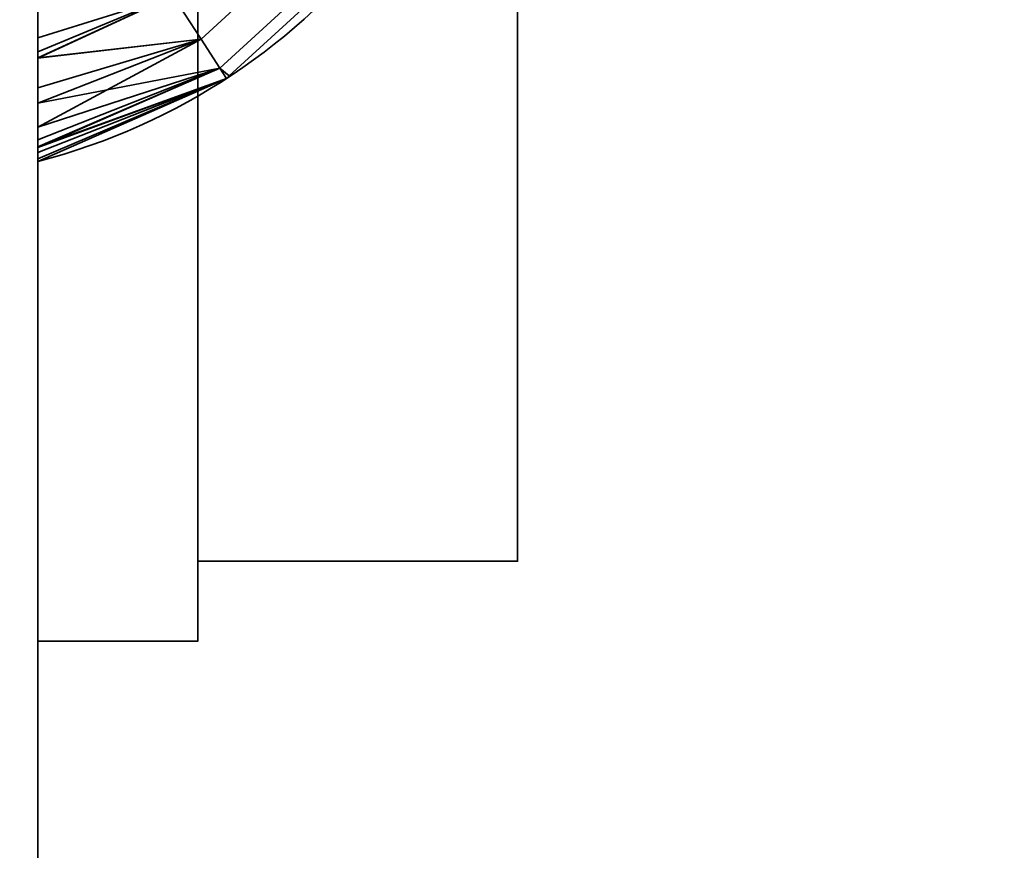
# Model space of a CAD drawing. Header units: millimetres. Extents: x -603 to 3703, y -115 to 193.
# Tile 395 of 656: x 1996.39 to 2002.54, y -27.81 to -22.61. Entities that reach past the tile are written whole.
import ezdxf

# ---------------------------------------------------------------- set-up
doc = ezdxf.new("R2010")
doc.units = ezdxf.units.MM
doc.layers.add('152', color=7, linetype='Continuous', true_color=0xffffff)

# ---------------------------------------------------------------- blocks, each defined once
blk = doc.blocks.new('UG_SURFACE_101')
at = {"layer": '152', "color": 252, "linetype": 'Continuous', "lineweight": 35}
for points in [[(970, -18, 2075.2499), (970, -29.92, 2075.2499), (2030, -29.92, 2075.2499), (2030, -18, 2075.2499)], [(971.5, -18, 2073.75), (2028.5001, -18, 2073.75), (2028.5001, -29.92, 2073.75), (971.5, -29.92, 2073.75)]]:
    blk.add_3dface(points, dxfattribs=at)
blk = doc.blocks.new('UG_SURFACE_104')
at = {"layer": '152', "color": 252, "linetype": 'Continuous', "lineweight": 35}
for points in [[(1996.2716, -7.5, 344.3981), (1996.2716, -31.5, 344.3981), (1996.5, -31.5, 343.25), (1996.5, -7.5, 343.25)], [(1996.5, -7.5, 310.25), (1996.5, -31.5, 310.25), (1996.2716, -31.5, 309.1019), (1996.2716, -7.5, 309.1019)], [(1996.5, -22.4554, 339.75), (1996.5, -16.5446, 339.75), (1996.5, -7.5, 343.25), (1996.5, -31.5, 343.25)], [(1996.5, -31.5, 310.25), (1996.5, -7.5, 310.25), (1996.5, -16.5446, 313.75), (1996.5, -22.4554, 313.75)], [(1996.5, -22.4554, 317.75), (1996.5, -16.5446, 317.75), (1996.5, -12.5, 319.75), (1996.5, -26.5, 319.75)], [(1996.5, -26.5, 333.75), (1996.5, -12.5, 333.75), (1996.5, -16.5446, 335.75), (1996.5, -22.4554, 335.75)], [(1997.4999, -12.5, 333.75), (1996.5, -12.5, 333.75), (1996.5, -26.5, 333.75), (1997.4999, -26.5, 333.75)], [(1997.4999, -26.5, 319.75), (1996.5, -26.5, 319.75), (1996.5, -12.5, 319.75), (1997.4999, -12.5, 319.75)], [(1997.4999, -12.5, 333.75), (1997.4999, -26.5, 333.75), (1997.4999, -26, 331.25), (1997.4999, -13, 331.25)], [(1997.4999, -26.5, 319.75), (1997.4999, -12.5, 319.75), (1997.4999, -13, 322.25), (1997.4999, -26, 322.25)], [(1997.4999, -26, 331.25), (1999.5, -26, 331.25), (1999.5, -13, 331.25), (1997.4999, -13, 331.25)], [(1997.4999, -13, 322.25), (1999.5, -13, 322.25), (1999.5, -26, 322.25), (1997.4999, -26, 322.25)], [(1999.5, -20.1237, 329.6844), (1999.5, -18.8763, 329.6844), (1999.5, -13, 331.25), (1999.5, -26, 331.25)], [(1999.5, -26, 322.25), (1999.5, -13, 322.25), (1999.5, -19.5, 323.75), (1999.5, -20.7202, 324.0094)], [(1999.5, -26, 331.25), (1999.5, -21.2634, 329.1771), (1999.5, -20.1237, 329.6844)], [(1999.5, -26, 322.25), (1999.5, -20.7202, 324.0094), (1999.5, -21.7294, 324.7426)], [(1999.5, -22.0981, 328.25), (1999.5, -21.2634, 329.1771), (1999.5, -26, 331.25)], [(1997.52, -22.7354, 317.4571), (1998.4217, -21.9087, 317.4571), (1998.1661, -21.709, 317.6739), (1997.3433, -22.4634, 317.6739)], [(1998.4217, -21.9087, 314.0429), (1997.52, -22.7354, 314.0429), (1997.3433, -22.4634, 313.8261), (1998.1661, -21.709, 313.8261)], [(1998.4217, -21.9087, 336.0429), (1997.52, -22.7354, 336.0429), (1997.3433, -22.4634, 335.8261), (1998.1661, -21.709, 335.8261)], [(1997.52, -22.7354, 339.4571), (1998.4217, -21.9087, 339.4571), (1998.1661, -21.709, 339.6739), (1997.3433, -22.4634, 339.6739)], [(1999.5, -21.7294, 324.7426), (1999.5, -22.3532, 325.8229), (1999.5, -26, 322.25)], [(1997.6381, -22.9172, 317.1327), (1998.5926, -22.0421, 317.1327), (1998.4217, -21.9087, 317.4571), (1997.52, -22.7354, 317.4571)], [(1998.5926, -22.0421, 314.3673), (1997.6381, -22.9172, 314.3673), (1997.52, -22.7354, 314.0429), (1998.4217, -21.9087, 314.0429)], [(1998.5926, -22.0421, 336.3673), (1997.6381, -22.9172, 336.3673), (1997.52, -22.7354, 336.0429), (1998.4217, -21.9087, 336.0429)], [(1997.6381, -22.9172, 339.1327), (1998.5926, -22.0421, 339.1327), (1998.4217, -21.9087, 339.4571), (1997.52, -22.7354, 339.4571)], [(1997.6969, -22.9652, 316.75), (1998.6526, -22.089, 316.75), (1998.5926, -22.0421, 317.1327), (1997.6381, -22.9172, 317.1327)], [(1997.6381, -22.9172, 314.3673), (1998.5926, -22.0421, 314.3673), (1998.6526, -22.089, 314.75), (1997.6969, -22.9652, 314.75)], [(1997.6381, -22.9172, 336.3673), (1998.5926, -22.0421, 336.3673), (1998.6526, -22.089, 336.75), (1997.6969, -22.9652, 336.75)], [(1997.6969, -22.9652, 338.75), (1998.6526, -22.089, 338.75), (1998.5926, -22.0421, 339.1327), (1997.6381, -22.9172, 339.1327)], [(1998.6526, -22.089, 338.75), (1997.6969, -22.9652, 338.75), (1997.6969, -22.9652, 336.75), (1998.6526, -22.089, 336.75)], [(1998.6526, -22.089, 316.75), (1997.6969, -22.9652, 316.75), (1997.6969, -22.9652, 314.75), (1998.6526, -22.089, 314.75)], [(1999.5, -26, 331.25), (1999.5, -22.4836, 327.0636), (1999.5, -22.0981, 328.25)], [(1999.5, -26, 331.25), (1999.5, -26, 322.25), (1999.5, -22.3532, 325.8229), (1999.5, -22.4836, 327.0636)], [(1996.5, -31.5, 343.25), (1996.5, -22.7277, 339.7161), (1996.5, -22.4554, 339.75)], [(1996.5, -26.5, 319.75), (1996.5, -22.7277, 317.7162), (1996.5, -22.4554, 317.75)], [(1996.5, -22.4554, 335.75), (1996.5, -22.8155, 335.8102), (1996.5, -26.5, 333.75)], [(1996.5, -22.4554, 313.75), (1996.5, -22.8155, 313.8102), (1996.5, -31.5, 310.25)], [(1996.5, -22.4554, 317.75), (1996.5, -22.7277, 317.7162), (1997.3433, -22.4634, 317.6739)], [(1997.3433, -22.4634, 313.8261), (1996.5, -22.8155, 313.8102), (1996.5, -22.4554, 313.75)], [(1997.3433, -22.4634, 335.8261), (1996.5, -22.8155, 335.8102), (1996.5, -22.4554, 335.75)], [(1996.5, -22.4554, 339.75), (1996.5, -22.7277, 339.7161), (1997.3433, -22.4634, 339.6739)], [(1997.52, -22.7354, 317.4571), (1997.3433, -22.4634, 317.6739), (1996.5, -22.8523, 317.6621)], [(1996.5, -22.7277, 317.7162), (1996.5, -22.8523, 317.6621), (1997.3433, -22.4634, 317.6739)], [(1997.3433, -22.4634, 313.8261), (1996.5, -22.8547, 313.832), (1996.5, -22.8155, 313.8102)], [(1996.5, -22.8547, 313.832), (1997.3433, -22.4634, 313.8261), (1997.52, -22.7354, 314.0429)], [(1997.3433, -22.4634, 335.8261), (1996.5, -22.8547, 335.832), (1996.5, -22.8155, 335.8102)], [(1996.5, -22.8547, 335.832), (1997.3433, -22.4634, 335.8261), (1997.52, -22.7354, 336.0429)], [(1997.52, -22.7354, 339.4571), (1997.3433, -22.4634, 339.6739), (1996.5, -22.8523, 339.6621)], [(1996.5, -22.7277, 339.7161), (1996.5, -22.8523, 339.6621), (1997.3433, -22.4634, 339.6739)], [(1996.5, -22.8523, 339.6621), (1996.5, -22.7277, 339.7161), (1996.5, -31.5, 343.25)], [(1996.5, -22.8523, 317.6621), (1996.5, -22.7277, 317.7162), (1996.5, -26.5, 319.75)], [(1996.5, -22.8523, 317.6621), (1996.5, -23.0406, 317.5805), (1997.52, -22.7354, 317.4571)], [(1997.6381, -22.9172, 317.1327), (1997.52, -22.7354, 317.4571), (1996.5, -23.2862, 317.3588)], [(1996.5, -23.0406, 317.5805), (1996.5, -23.2862, 317.3588), (1997.52, -22.7354, 317.4571)], [(1997.52, -22.7354, 314.0429), (1996.5, -23.135, 313.9881), (1996.5, -22.8547, 313.832)], [(1996.5, -23.135, 313.9881), (1997.52, -22.7354, 314.0429), (1997.6381, -22.9172, 314.3673)], [(1997.52, -22.7354, 336.0429), (1996.5, -23.135, 335.9881), (1996.5, -22.8547, 335.832)], [(1996.5, -23.135, 335.9881), (1997.52, -22.7354, 336.0429), (1997.6381, -22.9172, 336.3673)], [(1996.5, -22.8523, 339.6621), (1996.5, -23.0406, 339.5805), (1997.52, -22.7354, 339.4571)], [(1997.6381, -22.9172, 339.1327), (1997.52, -22.7354, 339.4571), (1996.5, -23.2862, 339.3587)], [(1996.5, -23.0406, 339.5805), (1996.5, -23.2862, 339.3587), (1997.52, -22.7354, 339.4571)], [(1996.5, -26.5, 333.75), (1996.5, -22.8155, 335.8102), (1996.5, -22.8547, 335.832)], [(1996.5, -31.5, 310.25), (1996.5, -22.8155, 313.8102), (1996.5, -22.8547, 313.832)], [(1996.5, -31.5, 343.25), (1996.5, -23.0406, 339.5805), (1996.5, -22.8523, 339.6621)], [(1996.5, -26.5, 319.75), (1996.5, -23.0406, 317.5805), (1996.5, -22.8523, 317.6621)], [(1996.5, -22.8547, 335.832), (1996.5, -23.135, 335.9881), (1996.5, -26.5, 333.75)], [(1996.5, -22.8547, 313.832), (1996.5, -23.135, 313.9881), (1996.5, -31.5, 310.25)], [(1997.6796, -22.981, 316.75), (1997.6381, -22.9172, 317.1327), (1996.5, -23.4136, 317.1287)], [(1996.5, -23.2862, 317.3588), (1996.5, -23.4136, 317.1287), (1997.6381, -22.9172, 317.1327)], [(1997.6381, -22.9172, 314.3673), (1996.5, -23.3642, 314.2546), (1996.5, -23.135, 313.9881)], [(1997.6381, -22.9172, 314.3673), (1996.5, -23.4084, 314.3719), (1996.5, -23.3642, 314.2546)], [(1996.5, -23.4084, 314.3719), (1997.6381, -22.9172, 314.3673), (1997.6796, -22.981, 314.75)], [(1997.6381, -22.9172, 336.3673), (1996.5, -23.3642, 336.2547), (1996.5, -23.135, 335.9881)], [(1997.6381, -22.9172, 336.3673), (1996.5, -23.4084, 336.3718), (1996.5, -23.3642, 336.2547)], [(1996.5, -23.4084, 336.3718), (1997.6381, -22.9172, 336.3673), (1997.6796, -22.981, 336.75)], [(1997.6796, -22.981, 338.75), (1997.6381, -22.9172, 339.1327), (1996.5, -23.4136, 339.1287)], [(1996.5, -23.2862, 339.3587), (1996.5, -23.4136, 339.1287), (1997.6381, -22.9172, 339.1327)], [(1997.6381, -22.9172, 317.1327), (1997.6796, -22.981, 316.75), (1997.6969, -22.9652, 316.75)], [(1997.6969, -22.9652, 314.75), (1997.6796, -22.981, 314.75), (1997.6381, -22.9172, 314.3673)], [(1997.6969, -22.9652, 336.75), (1997.6796, -22.981, 336.75), (1997.6381, -22.9172, 336.3673)], [(1997.6381, -22.9172, 339.1327), (1997.6796, -22.981, 338.75), (1997.6969, -22.9652, 338.75)], [(1997.6796, -22.981, 336.75), (1997.6969, -22.9652, 336.75), (1997.6969, -22.9652, 338.75), (1997.6796, -22.981, 338.75)], [(1997.6796, -22.981, 314.75), (1997.6969, -22.9652, 314.75), (1997.6969, -22.9652, 316.75), (1997.6796, -22.981, 316.75)], [(1996.5, -23.4136, 317.1287), (1996.5, -23.4448, 317.0726), (1997.6796, -22.981, 316.75)], [(1996.5, -23.4448, 317.0726), (1996.5, -23.5, 316.75), (1997.6796, -22.981, 316.75)], [(1997.6796, -22.981, 314.75), (1996.5, -23.4832, 314.5702), (1996.5, -23.4084, 314.3719)], [(1997.6796, -22.981, 314.75), (1996.5, -23.5, 314.75), (1996.5, -23.4832, 314.5702)], [(1997.6796, -22.981, 336.75), (1996.5, -23.4832, 336.5702), (1996.5, -23.4084, 336.3718)], [(1997.6796, -22.981, 336.75), (1996.5, -23.5, 336.75), (1996.5, -23.4832, 336.5702)], [(1996.5, -23.4136, 339.1287), (1996.5, -23.4448, 339.0726), (1997.6796, -22.981, 338.75)], [(1996.5, -23.4448, 339.0726), (1996.5, -23.5, 338.75), (1997.6796, -22.981, 338.75)], [(1997.6796, -22.981, 338.75), (1996.5, -23.5, 338.75), (1996.5, -23.5, 336.75), (1997.6796, -22.981, 336.75)], [(1997.6796, -22.981, 316.75), (1996.5, -23.5, 316.75), (1996.5, -23.5, 314.75), (1997.6796, -22.981, 314.75)], [(1996.5, -31.5, 343.25), (1996.5, -23.2862, 339.3587), (1996.5, -23.0406, 339.5805)], [(1996.5, -26.5, 319.75), (1996.5, -23.2862, 317.3588), (1996.5, -23.0406, 317.5805)], [(1996.5, -26.5, 333.75), (1996.5, -23.135, 335.9881), (1996.5, -23.3642, 336.2547)], [(1996.5, -31.5, 310.25), (1996.5, -23.135, 313.9881), (1996.5, -23.3642, 314.2546)], [(1996.5, -23.4136, 339.1287), (1996.5, -23.2862, 339.3587), (1996.5, -31.5, 343.25)], [(1996.5, -23.4136, 317.1287), (1996.5, -23.2862, 317.3588), (1996.5, -26.5, 319.75)], [(1996.5, -26.5, 333.75), (1996.5, -23.3642, 336.2547), (1996.5, -23.4084, 336.3718)], [(1996.5, -31.5, 310.25), (1996.5, -23.3642, 314.2546), (1996.5, -23.4084, 314.3719)], [(1996.5, -23.4084, 336.3718), (1996.5, -23.4832, 336.5702), (1996.5, -26.5, 333.75)], [(1996.5, -23.4084, 314.3719), (1996.5, -23.4832, 314.5702), (1996.5, -31.5, 310.25)], [(1996.5, -31.5, 343.25), (1996.5, -23.4448, 339.0726), (1996.5, -23.4136, 339.1287)], [(1996.5, -26.5, 319.75), (1996.5, -23.4448, 317.0726), (1996.5, -23.4136, 317.1287)], [(1996.5, -23.5, 338.75), (1996.5, -23.4448, 339.0726), (1996.5, -31.5, 343.25)], [(1996.5, -23.5, 316.75), (1996.5, -23.4448, 317.0726), (1996.5, -26.5, 319.75)], [(1996.5, -31.5, 343.25), (1996.5, -26.5, 333.75), (1996.5, -23.4832, 336.5702), (1996.5, -23.5, 336.75)], [(1996.5, -31.5, 310.25), (1996.5, -23.4832, 314.5702), (1996.5, -23.5, 314.75)], [(1996.5, -23.5, 336.75), (1996.5, -23.5, 338.75), (1996.5, -31.5, 343.25)], [(1996.5, -23.5, 314.75), (1996.5, -23.5, 316.75), (1996.5, -26.5, 319.75), (1996.5, -31.5, 310.25)], [(1997.4999, -26.5, 333.75), (1997.4999, -26.5, 319.75), (1997.4999, -26, 322.25), (1997.4999, -26, 331.25)], [(1997.4999, -26, 322.25), (1999.5, -26, 322.25), (1999.5, -26, 331.25), (1997.4999, -26, 331.25)], [(1996.5, -31.5, 343.25), (1996.5, -31.5, 310.25), (1996.5, -26.5, 319.75), (1996.5, -26.5, 333.75)], [(1997.4999, -26.5, 333.75), (1996.5, -26.5, 333.75), (1996.5, -26.5, 319.75), (1997.4999, -26.5, 319.75)]]:
    blk.add_3dface(points, dxfattribs=at)
blk = doc.blocks.new('UG_SURFACE_110')
at = {"layer": '152', "color": 252, "linetype": 'Continuous', "lineweight": 35}
for points in [[(1996.2716, -7.5, 1529.3981), (1996.2716, -31.5, 1529.3981), (1996.5, -31.5, 1528.25), (1996.5, -7.5, 1528.25)], [(1996.5, -7.5, 1495.25), (1996.5, -31.5, 1495.25), (1996.2716, -31.5, 1494.102), (1996.2716, -7.5, 1494.102)], [(1996.5, -22.4554, 1524.75), (1996.5, -16.5446, 1524.75), (1996.5, -7.5, 1528.25), (1996.5, -31.5, 1528.25)], [(1996.5, -31.5, 1495.25), (1996.5, -7.5, 1495.25), (1996.5, -16.5446, 1498.75), (1996.5, -22.4554, 1498.75)], [(1996.5, -22.4554, 1502.75), (1996.5, -16.5446, 1502.75), (1996.5, -12.5, 1504.75), (1996.5, -26.5, 1504.75)], [(1996.5, -26.5, 1518.75), (1996.5, -12.5, 1518.75), (1996.5, -16.5446, 1520.75), (1996.5, -22.4554, 1520.75)], [(1997.4999, -12.5, 1518.75), (1996.5, -12.5, 1518.75), (1996.5, -26.5, 1518.75), (1997.4999, -26.5, 1518.75)], [(1997.4999, -26.5, 1504.75), (1996.5, -26.5, 1504.75), (1996.5, -12.5, 1504.75), (1997.4999, -12.5, 1504.75)], [(1997.4999, -12.5, 1518.75), (1997.4999, -26.5, 1518.75), (1997.4999, -26, 1516.25), (1997.4999, -13, 1516.25)], [(1997.4999, -26.5, 1504.75), (1997.4999, -12.5, 1504.75), (1997.4999, -13, 1507.25), (1997.4999, -26, 1507.25)], [(1997.4999, -26, 1516.25), (1999.5, -26, 1516.25), (1999.5, -13, 1516.25), (1997.4999, -13, 1516.25)], [(1997.4999, -13, 1507.25), (1999.5, -13, 1507.25), (1999.5, -26, 1507.25), (1997.4999, -26, 1507.25)], [(1999.5, -13, 1516.25), (1999.5, -26, 1516.25), (1999.5, -20.1237, 1514.6844), (1999.5, -18.8763, 1514.6844)], [(1999.5, -26, 1507.25), (1999.5, -13, 1507.25), (1999.5, -19.5, 1508.75), (1999.5, -20.7202, 1509.0094)], [(1999.5, -26, 1516.25), (1999.5, -21.2634, 1514.1771), (1999.5, -20.1237, 1514.6844)], [(1999.5, -26, 1507.25), (1999.5, -20.7202, 1509.0094), (1999.5, -21.7294, 1509.7426)], [(1999.5, -26, 1516.25), (1999.5, -22.0981, 1513.25), (1999.5, -21.2634, 1514.1771)], [(1997.52, -22.7354, 1502.4571), (1998.4217, -21.9087, 1502.4571), (1998.1661, -21.709, 1502.6739), (1997.3433, -22.4634, 1502.6739)], [(1998.4217, -21.9087, 1499.0429), (1997.52, -22.7354, 1499.0429), (1997.3433, -22.4634, 1498.8261), (1998.1661, -21.709, 1498.8261)], [(1998.4217, -21.9087, 1521.0429), (1997.52, -22.7354, 1521.0429), (1997.3433, -22.4634, 1520.8261), (1998.1661, -21.709, 1520.8261)], [(1997.52, -22.7354, 1524.4571), (1998.4217, -21.9087, 1524.4571), (1998.1661, -21.709, 1524.6739), (1997.3433, -22.4634, 1524.6739)], [(1999.5, -26, 1507.25), (1999.5, -21.7294, 1509.7426), (1999.5, -22.3532, 1510.8229)], [(1997.6381, -22.9172, 1502.1327), (1998.5926, -22.0421, 1502.1327), (1998.4217, -21.9087, 1502.4571), (1997.52, -22.7354, 1502.4571)], [(1998.5926, -22.0421, 1499.3674), (1997.6381, -22.9172, 1499.3674), (1997.52, -22.7354, 1499.0429), (1998.4217, -21.9087, 1499.0429)], [(1998.5926, -22.0421, 1521.3673), (1997.6381, -22.9172, 1521.3673), (1997.52, -22.7354, 1521.0429), (1998.4217, -21.9087, 1521.0429)], [(1997.6381, -22.9172, 1524.1327), (1998.5926, -22.0421, 1524.1327), (1998.4217, -21.9087, 1524.4571), (1997.52, -22.7354, 1524.4571)], [(1997.6969, -22.9652, 1501.75), (1998.6526, -22.089, 1501.75), (1998.5926, -22.0421, 1502.1327), (1997.6381, -22.9172, 1502.1327)], [(1997.6381, -22.9172, 1499.3674), (1998.5926, -22.0421, 1499.3674), (1998.6526, -22.089, 1499.75), (1997.6969, -22.9652, 1499.75)], [(1997.6381, -22.9172, 1521.3673), (1998.5926, -22.0421, 1521.3673), (1998.6526, -22.089, 1521.75), (1997.6969, -22.9652, 1521.75)], [(1997.6969, -22.9652, 1523.7499), (1998.6526, -22.089, 1523.7499), (1998.5926, -22.0421, 1524.1327), (1997.6381, -22.9172, 1524.1327)], [(1998.6526, -22.089, 1523.7499), (1997.6969, -22.9652, 1523.7499), (1997.6969, -22.9652, 1521.75), (1998.6526, -22.089, 1521.75)], [(1998.6526, -22.089, 1501.75), (1997.6969, -22.9652, 1501.75), (1997.6969, -22.9652, 1499.75), (1998.6526, -22.089, 1499.75)], [(1999.5, -22.4836, 1512.0636), (1999.5, -22.0981, 1513.25), (1999.5, -26, 1516.25)], [(1999.5, -22.3532, 1510.8229), (1999.5, -22.4836, 1512.0636), (1999.5, -26, 1516.25), (1999.5, -26, 1507.25)], [(1996.5, -31.5, 1528.25), (1996.5, -22.7277, 1524.7161), (1996.5, -22.4554, 1524.75)], [(1996.5, -26.5, 1504.75), (1996.5, -22.7277, 1502.7162), (1996.5, -22.4554, 1502.75)], [(1996.5, -22.4554, 1520.75), (1996.5, -22.8155, 1520.8101), (1996.5, -26.5, 1518.75)], [(1996.5, -22.4554, 1498.75), (1996.5, -22.8155, 1498.8102), (1996.5, -31.5, 1495.25)], [(1996.5, -22.4554, 1502.75), (1996.5, -22.7277, 1502.7162), (1997.3433, -22.4634, 1502.6739)], [(1997.3433, -22.4634, 1498.8261), (1996.5, -22.8155, 1498.8102), (1996.5, -22.4554, 1498.75)], [(1997.3433, -22.4634, 1520.8261), (1996.5, -22.8155, 1520.8101), (1996.5, -22.4554, 1520.75)], [(1996.5, -22.4554, 1524.75), (1996.5, -22.7277, 1524.7161), (1997.3433, -22.4634, 1524.6739)], [(1997.52, -22.7354, 1502.4571), (1997.3433, -22.4634, 1502.6739), (1996.5, -22.8523, 1502.6622)], [(1996.5, -22.7277, 1502.7162), (1996.5, -22.8523, 1502.6622), (1997.3433, -22.4634, 1502.6739)], [(1997.3433, -22.4634, 1498.8261), (1996.5, -22.8547, 1498.832), (1996.5, -22.8155, 1498.8102)], [(1996.5, -22.8547, 1498.832), (1997.3433, -22.4634, 1498.8261), (1997.52, -22.7354, 1499.0429)], [(1997.3433, -22.4634, 1520.8261), (1996.5, -22.8547, 1520.8319), (1996.5, -22.8155, 1520.8101)], [(1996.5, -22.8547, 1520.8319), (1997.3433, -22.4634, 1520.8261), (1997.52, -22.7354, 1521.0429)], [(1997.52, -22.7354, 1524.4571), (1997.3433, -22.4634, 1524.6739), (1996.5, -22.8523, 1524.6621)], [(1996.5, -22.7277, 1524.7161), (1996.5, -22.8523, 1524.6621), (1997.3433, -22.4634, 1524.6739)], [(1996.5, -22.8523, 1524.6621), (1996.5, -22.7277, 1524.7161), (1996.5, -31.5, 1528.25)], [(1996.5, -22.8523, 1502.6622), (1996.5, -22.7277, 1502.7162), (1996.5, -26.5, 1504.75)], [(1996.5, -22.8523, 1502.6622), (1996.5, -23.0406, 1502.5805), (1997.52, -22.7354, 1502.4571)], [(1997.6381, -22.9172, 1502.1327), (1997.52, -22.7354, 1502.4571), (1996.5, -23.2862, 1502.3588)], [(1996.5, -23.0406, 1502.5805), (1996.5, -23.2862, 1502.3588), (1997.52, -22.7354, 1502.4571)], [(1997.52, -22.7354, 1499.0429), (1996.5, -23.135, 1498.988), (1996.5, -22.8547, 1498.832)], [(1996.5, -23.135, 1498.988), (1997.52, -22.7354, 1499.0429), (1997.6381, -22.9172, 1499.3674)], [(1997.52, -22.7354, 1521.0429), (1996.5, -23.135, 1520.9881), (1996.5, -22.8547, 1520.8319)], [(1996.5, -23.135, 1520.9881), (1997.52, -22.7354, 1521.0429), (1997.6381, -22.9172, 1521.3673)], [(1996.5, -22.8523, 1524.6621), (1996.5, -23.0406, 1524.5805), (1997.52, -22.7354, 1524.4571)], [(1997.6381, -22.9172, 1524.1327), (1997.52, -22.7354, 1524.4571), (1996.5, -23.2862, 1524.3587)], [(1996.5, -23.0406, 1524.5805), (1996.5, -23.2862, 1524.3587), (1997.52, -22.7354, 1524.4571)], [(1996.5, -26.5, 1518.75), (1996.5, -22.8155, 1520.8101), (1996.5, -22.8547, 1520.8319)], [(1996.5, -31.5, 1495.25), (1996.5, -22.8155, 1498.8102), (1996.5, -22.8547, 1498.832)], [(1996.5, -31.5, 1528.25), (1996.5, -23.0406, 1524.5805), (1996.5, -22.8523, 1524.6621)], [(1996.5, -26.5, 1504.75), (1996.5, -23.0406, 1502.5805), (1996.5, -22.8523, 1502.6622)], [(1996.5, -22.8547, 1520.8319), (1996.5, -23.135, 1520.9881), (1996.5, -26.5, 1518.75)], [(1996.5, -22.8547, 1498.832), (1996.5, -23.135, 1498.988), (1996.5, -31.5, 1495.25)], [(1997.6796, -22.981, 1501.75), (1997.6381, -22.9172, 1502.1327), (1996.5, -23.4136, 1502.1287)], [(1996.5, -23.2862, 1502.3588), (1996.5, -23.4136, 1502.1287), (1997.6381, -22.9172, 1502.1327)], [(1997.6381, -22.9172, 1499.3674), (1996.5, -23.3642, 1499.2547), (1996.5, -23.135, 1498.988)], [(1997.6381, -22.9172, 1499.3674), (1996.5, -23.4084, 1499.3719), (1996.5, -23.3642, 1499.2547)], [(1996.5, -23.4084, 1499.3719), (1997.6381, -22.9172, 1499.3674), (1997.6796, -22.981, 1499.75)], [(1997.6381, -22.9172, 1521.3673), (1996.5, -23.3642, 1521.2547), (1996.5, -23.135, 1520.9881)], [(1997.6381, -22.9172, 1521.3673), (1996.5, -23.4084, 1521.3718), (1996.5, -23.3642, 1521.2547)], [(1996.5, -23.4084, 1521.3718), (1997.6381, -22.9172, 1521.3673), (1997.6796, -22.981, 1521.75)], [(1997.6796, -22.981, 1523.7499), (1997.6381, -22.9172, 1524.1327), (1996.5, -23.4136, 1524.1288)], [(1996.5, -23.2862, 1524.3587), (1996.5, -23.4136, 1524.1288), (1997.6381, -22.9172, 1524.1327)], [(1997.6381, -22.9172, 1502.1327), (1997.6796, -22.981, 1501.75), (1997.6969, -22.9652, 1501.75)], [(1997.6969, -22.9652, 1499.75), (1997.6796, -22.981, 1499.75), (1997.6381, -22.9172, 1499.3674)], [(1997.6969, -22.9652, 1521.75), (1997.6796, -22.981, 1521.75), (1997.6381, -22.9172, 1521.3673)], [(1997.6381, -22.9172, 1524.1327), (1997.6796, -22.981, 1523.7499), (1997.6969, -22.9652, 1523.7499)], [(1997.6796, -22.981, 1521.75), (1997.6969, -22.9652, 1521.75), (1997.6969, -22.9652, 1523.7499), (1997.6796, -22.981, 1523.7499)], [(1997.6796, -22.981, 1499.75), (1997.6969, -22.9652, 1499.75), (1997.6969, -22.9652, 1501.75), (1997.6796, -22.981, 1501.75)], [(1996.5, -23.4136, 1502.1287), (1996.5, -23.4448, 1502.0726), (1997.6796, -22.981, 1501.75)], [(1996.5, -23.4448, 1502.0726), (1996.5, -23.5, 1501.75), (1997.6796, -22.981, 1501.75)], [(1997.6796, -22.981, 1499.75), (1996.5, -23.4832, 1499.5703), (1996.5, -23.4084, 1499.3719)], [(1997.6796, -22.981, 1499.75), (1996.5, -23.5, 1499.75), (1996.5, -23.4832, 1499.5703)], [(1997.6796, -22.981, 1521.75), (1996.5, -23.4832, 1521.5702), (1996.5, -23.4084, 1521.3718)], [(1997.6796, -22.981, 1521.75), (1996.5, -23.5, 1521.75), (1996.5, -23.4832, 1521.5702)], [(1996.5, -23.4136, 1524.1288), (1996.5, -23.4448, 1524.0726), (1997.6796, -22.981, 1523.7499)], [(1996.5, -23.4448, 1524.0726), (1996.5, -23.5, 1523.7499), (1997.6796, -22.981, 1523.7499)], [(1997.6796, -22.981, 1523.7499), (1996.5, -23.5, 1523.7499), (1996.5, -23.5, 1521.75), (1997.6796, -22.981, 1521.75)], [(1997.6796, -22.981, 1501.75), (1996.5, -23.5, 1501.75), (1996.5, -23.5, 1499.75), (1997.6796, -22.981, 1499.75)], [(1996.5, -31.5, 1528.25), (1996.5, -23.2862, 1524.3587), (1996.5, -23.0406, 1524.5805)], [(1996.5, -26.5, 1504.75), (1996.5, -23.2862, 1502.3588), (1996.5, -23.0406, 1502.5805)], [(1996.5, -26.5, 1518.75), (1996.5, -23.135, 1520.9881), (1996.5, -23.3642, 1521.2547)], [(1996.5, -31.5, 1495.25), (1996.5, -23.135, 1498.988), (1996.5, -23.3642, 1499.2547)], [(1996.5, -23.4136, 1524.1288), (1996.5, -23.2862, 1524.3587), (1996.5, -31.5, 1528.25)], [(1996.5, -23.4136, 1502.1287), (1996.5, -23.2862, 1502.3588), (1996.5, -26.5, 1504.75)], [(1996.5, -26.5, 1518.75), (1996.5, -23.3642, 1521.2547), (1996.5, -23.4084, 1521.3718)], [(1996.5, -31.5, 1495.25), (1996.5, -23.3642, 1499.2547), (1996.5, -23.4084, 1499.3719)], [(1996.5, -23.4084, 1521.3718), (1996.5, -23.4832, 1521.5702), (1996.5, -26.5, 1518.75)], [(1996.5, -23.4084, 1499.3719), (1996.5, -23.4832, 1499.5703), (1996.5, -31.5, 1495.25)], [(1996.5, -31.5, 1528.25), (1996.5, -23.4448, 1524.0726), (1996.5, -23.4136, 1524.1288)], [(1996.5, -26.5, 1504.75), (1996.5, -23.4448, 1502.0726), (1996.5, -23.4136, 1502.1287)], [(1996.5, -23.5, 1523.7499), (1996.5, -23.4448, 1524.0726), (1996.5, -31.5, 1528.25)], [(1996.5, -23.5, 1501.75), (1996.5, -23.4448, 1502.0726), (1996.5, -26.5, 1504.75)], [(1996.5, -31.5, 1528.25), (1996.5, -26.5, 1518.75), (1996.5, -23.4832, 1521.5702), (1996.5, -23.5, 1521.75)], [(1996.5, -31.5, 1495.25), (1996.5, -23.4832, 1499.5703), (1996.5, -23.5, 1499.75)], [(1996.5, -23.5, 1521.75), (1996.5, -23.5, 1523.7499), (1996.5, -31.5, 1528.25)], [(1996.5, -23.5, 1499.75), (1996.5, -23.5, 1501.75), (1996.5, -26.5, 1504.75), (1996.5, -31.5, 1495.25)], [(1997.4999, -26.5, 1518.75), (1997.4999, -26.5, 1504.75), (1997.4999, -26, 1507.25), (1997.4999, -26, 1516.25)], [(1997.4999, -26, 1507.25), (1999.5, -26, 1507.25), (1999.5, -26, 1516.25), (1997.4999, -26, 1516.25)], [(1996.5, -31.5, 1528.25), (1996.5, -31.5, 1495.25), (1996.5, -26.5, 1504.75), (1996.5, -26.5, 1518.75)], [(1997.4999, -26.5, 1518.75), (1996.5, -26.5, 1518.75), (1996.5, -26.5, 1504.75), (1997.4999, -26.5, 1504.75)]]:
    blk.add_3dface(points, dxfattribs=at)
blk = doc.blocks.new('UG_SURFACE_113')
at = {"layer": '152', "color": 252, "linetype": 'Continuous', "lineweight": 35}
for points in [[(1996.2716, -7.5, 1779.3981), (1996.2716, -31.5, 1779.3981), (1996.5, -31.5, 1778.25), (1996.5, -7.5, 1778.25)], [(1996.5, -7.5, 1745.25), (1996.5, -31.5, 1745.25), (1996.2716, -31.5, 1744.102), (1996.2716, -7.5, 1744.102)], [(1996.5, -22.4554, 1774.75), (1996.5, -16.5446, 1774.75), (1996.5, -7.5, 1778.25), (1996.5, -31.5, 1778.25)], [(1996.5, -31.5, 1745.25), (1996.5, -7.5, 1745.25), (1996.5, -16.5446, 1748.75), (1996.5, -22.4554, 1748.75)], [(1996.5, -22.4554, 1752.75), (1996.5, -16.5446, 1752.75), (1996.5, -12.5, 1754.75), (1996.5, -26.5, 1754.75)], [(1996.5, -26.5, 1768.75), (1996.5, -12.5, 1768.75), (1996.5, -16.5446, 1770.75), (1996.5, -22.4554, 1770.75)], [(1997.4999, -12.5, 1768.75), (1996.5, -12.5, 1768.75), (1996.5, -26.5, 1768.75), (1997.4999, -26.5, 1768.75)], [(1997.4999, -26.5, 1754.75), (1996.5, -26.5, 1754.75), (1996.5, -12.5, 1754.75), (1997.4999, -12.5, 1754.75)], [(1997.4999, -12.5, 1768.75), (1997.4999, -26.5, 1768.75), (1997.4999, -26, 1766.25), (1997.4999, -13, 1766.25)], [(1997.4999, -26.5, 1754.75), (1997.4999, -12.5, 1754.75), (1997.4999, -13, 1757.25), (1997.4999, -26, 1757.25)], [(1997.4999, -26, 1766.25), (1999.5, -26, 1766.25), (1999.5, -13, 1766.25), (1997.4999, -13, 1766.25)], [(1997.4999, -13, 1757.25), (1999.5, -13, 1757.25), (1999.5, -26, 1757.25), (1997.4999, -26, 1757.25)], [(1999.5, -13, 1766.25), (1999.5, -26, 1766.25), (1999.5, -20.1237, 1764.6844), (1999.5, -18.8763, 1764.6844)], [(1999.5, -26, 1757.25), (1999.5, -13, 1757.25), (1999.5, -19.5, 1758.75), (1999.5, -20.7202, 1759.0094)], [(1999.5, -26, 1766.25), (1999.5, -21.2634, 1764.1771), (1999.5, -20.1237, 1764.6844)], [(1999.5, -26, 1757.25), (1999.5, -20.7202, 1759.0094), (1999.5, -21.7294, 1759.7426)], [(1999.5, -26, 1766.25), (1999.5, -22.0981, 1763.25), (1999.5, -21.2634, 1764.1771)], [(1997.52, -22.7354, 1752.4571), (1998.4217, -21.9087, 1752.4571), (1998.1661, -21.709, 1752.6739), (1997.3433, -22.4634, 1752.6739)], [(1998.4217, -21.9087, 1749.0429), (1997.52, -22.7354, 1749.0429), (1997.3433, -22.4634, 1748.8261), (1998.1661, -21.709, 1748.8261)], [(1998.4217, -21.9087, 1771.0429), (1997.52, -22.7354, 1771.0429), (1997.3433, -22.4634, 1770.8261), (1998.1661, -21.709, 1770.8261)], [(1997.52, -22.7354, 1774.4571), (1998.4217, -21.9087, 1774.4571), (1998.1661, -21.709, 1774.6739), (1997.3433, -22.4634, 1774.6739)], [(1999.5, -26, 1757.25), (1999.5, -21.7294, 1759.7426), (1999.5, -22.3532, 1760.8229)], [(1997.6381, -22.9172, 1752.1327), (1998.5926, -22.0421, 1752.1327), (1998.4217, -21.9087, 1752.4571), (1997.52, -22.7354, 1752.4571)], [(1998.5926, -22.0421, 1749.3674), (1997.6381, -22.9172, 1749.3674), (1997.52, -22.7354, 1749.0429), (1998.4217, -21.9087, 1749.0429)], [(1998.5926, -22.0421, 1771.3673), (1997.6381, -22.9172, 1771.3673), (1997.52, -22.7354, 1771.0429), (1998.4217, -21.9087, 1771.0429)], [(1997.6381, -22.9172, 1774.1327), (1998.5926, -22.0421, 1774.1327), (1998.4217, -21.9087, 1774.4571), (1997.52, -22.7354, 1774.4571)], [(1997.6969, -22.9652, 1751.75), (1998.6526, -22.089, 1751.75), (1998.5926, -22.0421, 1752.1327), (1997.6381, -22.9172, 1752.1327)], [(1997.6381, -22.9172, 1749.3674), (1998.5926, -22.0421, 1749.3674), (1998.6526, -22.089, 1749.75), (1997.6969, -22.9652, 1749.75)], [(1997.6381, -22.9172, 1771.3673), (1998.5926, -22.0421, 1771.3673), (1998.6526, -22.089, 1771.75), (1997.6969, -22.9652, 1771.75)], [(1997.6969, -22.9652, 1773.7499), (1998.6526, -22.089, 1773.7499), (1998.5926, -22.0421, 1774.1327), (1997.6381, -22.9172, 1774.1327)], [(1998.6526, -22.089, 1773.7499), (1997.6969, -22.9652, 1773.7499), (1997.6969, -22.9652, 1771.75), (1998.6526, -22.089, 1771.75)], [(1998.6526, -22.089, 1751.75), (1997.6969, -22.9652, 1751.75), (1997.6969, -22.9652, 1749.75), (1998.6526, -22.089, 1749.75)], [(1999.5, -22.4836, 1762.0636), (1999.5, -22.0981, 1763.25), (1999.5, -26, 1766.25)], [(1999.5, -22.3532, 1760.8229), (1999.5, -22.4836, 1762.0636), (1999.5, -26, 1766.25), (1999.5, -26, 1757.25)], [(1996.5, -31.5, 1778.25), (1996.5, -22.7277, 1774.7161), (1996.5, -22.4554, 1774.75)], [(1996.5, -26.5, 1754.75), (1996.5, -22.7277, 1752.7162), (1996.5, -22.4554, 1752.75)], [(1996.5, -22.4554, 1770.75), (1996.5, -22.8155, 1770.8101), (1996.5, -26.5, 1768.75)], [(1996.5, -22.4554, 1748.75), (1996.5, -22.8155, 1748.8102), (1996.5, -31.5, 1745.25)], [(1996.5, -22.4554, 1752.75), (1996.5, -22.7277, 1752.7162), (1997.3433, -22.4634, 1752.6739)], [(1997.3433, -22.4634, 1748.8261), (1996.5, -22.8155, 1748.8102), (1996.5, -22.4554, 1748.75)], [(1997.3433, -22.4634, 1770.8261), (1996.5, -22.8155, 1770.8101), (1996.5, -22.4554, 1770.75)], [(1996.5, -22.4554, 1774.75), (1996.5, -22.7277, 1774.7161), (1997.3433, -22.4634, 1774.6739)], [(1997.52, -22.7354, 1752.4571), (1997.3433, -22.4634, 1752.6739), (1996.5, -22.8523, 1752.6622)], [(1996.5, -22.7277, 1752.7162), (1996.5, -22.8523, 1752.6622), (1997.3433, -22.4634, 1752.6739)], [(1997.3433, -22.4634, 1748.8261), (1996.5, -22.8547, 1748.832), (1996.5, -22.8155, 1748.8102)], [(1996.5, -22.8547, 1748.832), (1997.3433, -22.4634, 1748.8261), (1997.52, -22.7354, 1749.0429)], [(1997.3433, -22.4634, 1770.8261), (1996.5, -22.8547, 1770.8319), (1996.5, -22.8155, 1770.8101)], [(1996.5, -22.8547, 1770.8319), (1997.3433, -22.4634, 1770.8261), (1997.52, -22.7354, 1771.0429)], [(1997.52, -22.7354, 1774.4571), (1997.3433, -22.4634, 1774.6739), (1996.5, -22.8523, 1774.6621)], [(1996.5, -22.7277, 1774.7161), (1996.5, -22.8523, 1774.6621), (1997.3433, -22.4634, 1774.6739)], [(1996.5, -22.8523, 1774.6621), (1996.5, -22.7277, 1774.7161), (1996.5, -31.5, 1778.25)], [(1996.5, -22.8523, 1752.6622), (1996.5, -22.7277, 1752.7162), (1996.5, -26.5, 1754.75)], [(1996.5, -22.8523, 1752.6622), (1996.5, -23.0406, 1752.5805), (1997.52, -22.7354, 1752.4571)], [(1997.6381, -22.9172, 1752.1327), (1997.52, -22.7354, 1752.4571), (1996.5, -23.2862, 1752.3588)], [(1996.5, -23.0406, 1752.5805), (1996.5, -23.2862, 1752.3588), (1997.52, -22.7354, 1752.4571)], [(1997.52, -22.7354, 1749.0429), (1996.5, -23.135, 1748.988), (1996.5, -22.8547, 1748.832)], [(1996.5, -23.135, 1748.988), (1997.52, -22.7354, 1749.0429), (1997.6381, -22.9172, 1749.3674)], [(1997.52, -22.7354, 1771.0429), (1996.5, -23.135, 1770.9881), (1996.5, -22.8547, 1770.8319)], [(1996.5, -23.135, 1770.9881), (1997.52, -22.7354, 1771.0429), (1997.6381, -22.9172, 1771.3673)], [(1996.5, -22.8523, 1774.6621), (1996.5, -23.0406, 1774.5805), (1997.52, -22.7354, 1774.4571)], [(1997.6381, -22.9172, 1774.1327), (1997.52, -22.7354, 1774.4571), (1996.5, -23.2862, 1774.3587)], [(1996.5, -23.0406, 1774.5805), (1996.5, -23.2862, 1774.3587), (1997.52, -22.7354, 1774.4571)], [(1996.5, -26.5, 1768.75), (1996.5, -22.8155, 1770.8101), (1996.5, -22.8547, 1770.8319)], [(1996.5, -31.5, 1745.25), (1996.5, -22.8155, 1748.8102), (1996.5, -22.8547, 1748.832)], [(1996.5, -31.5, 1778.25), (1996.5, -23.0406, 1774.5805), (1996.5, -22.8523, 1774.6621)], [(1996.5, -26.5, 1754.75), (1996.5, -23.0406, 1752.5805), (1996.5, -22.8523, 1752.6622)], [(1996.5, -22.8547, 1770.8319), (1996.5, -23.135, 1770.9881), (1996.5, -26.5, 1768.75)], [(1996.5, -22.8547, 1748.832), (1996.5, -23.135, 1748.988), (1996.5, -31.5, 1745.25)], [(1997.6796, -22.981, 1751.75), (1997.6381, -22.9172, 1752.1327), (1996.5, -23.4136, 1752.1287)], [(1996.5, -23.2862, 1752.3588), (1996.5, -23.4136, 1752.1287), (1997.6381, -22.9172, 1752.1327)], [(1997.6381, -22.9172, 1749.3674), (1996.5, -23.3642, 1749.2547), (1996.5, -23.135, 1748.988)], [(1997.6381, -22.9172, 1749.3674), (1996.5, -23.4084, 1749.3719), (1996.5, -23.3642, 1749.2547)], [(1996.5, -23.4084, 1749.3719), (1997.6381, -22.9172, 1749.3674), (1997.6796, -22.981, 1749.75)], [(1997.6381, -22.9172, 1771.3673), (1996.5, -23.3642, 1771.2547), (1996.5, -23.135, 1770.9881)], [(1997.6381, -22.9172, 1771.3673), (1996.5, -23.4084, 1771.3718), (1996.5, -23.3642, 1771.2547)], [(1996.5, -23.4084, 1771.3718), (1997.6381, -22.9172, 1771.3673), (1997.6796, -22.981, 1771.75)], [(1997.6796, -22.981, 1773.7499), (1997.6381, -22.9172, 1774.1327), (1996.5, -23.4136, 1774.1288)], [(1996.5, -23.2862, 1774.3587), (1996.5, -23.4136, 1774.1288), (1997.6381, -22.9172, 1774.1327)], [(1997.6381, -22.9172, 1752.1327), (1997.6796, -22.981, 1751.75), (1997.6969, -22.9652, 1751.75)], [(1997.6969, -22.9652, 1749.75), (1997.6796, -22.981, 1749.75), (1997.6381, -22.9172, 1749.3674)], [(1997.6969, -22.9652, 1771.75), (1997.6796, -22.981, 1771.75), (1997.6381, -22.9172, 1771.3673)], [(1997.6381, -22.9172, 1774.1327), (1997.6796, -22.981, 1773.7499), (1997.6969, -22.9652, 1773.7499)], [(1997.6796, -22.981, 1771.75), (1997.6969, -22.9652, 1771.75), (1997.6969, -22.9652, 1773.7499), (1997.6796, -22.981, 1773.7499)], [(1997.6796, -22.981, 1749.75), (1997.6969, -22.9652, 1749.75), (1997.6969, -22.9652, 1751.75), (1997.6796, -22.981, 1751.75)], [(1996.5, -23.4136, 1752.1287), (1996.5, -23.4448, 1752.0726), (1997.6796, -22.981, 1751.75)], [(1996.5, -23.4448, 1752.0726), (1996.5, -23.5, 1751.75), (1997.6796, -22.981, 1751.75)], [(1997.6796, -22.981, 1749.75), (1996.5, -23.4832, 1749.5703), (1996.5, -23.4084, 1749.3719)], [(1997.6796, -22.981, 1749.75), (1996.5, -23.5, 1749.75), (1996.5, -23.4832, 1749.5703)], [(1997.6796, -22.981, 1771.75), (1996.5, -23.4832, 1771.5702), (1996.5, -23.4084, 1771.3718)], [(1997.6796, -22.981, 1771.75), (1996.5, -23.5, 1771.75), (1996.5, -23.4832, 1771.5702)], [(1996.5, -23.4136, 1774.1288), (1996.5, -23.4448, 1774.0726), (1997.6796, -22.981, 1773.7499)], [(1996.5, -23.4448, 1774.0726), (1996.5, -23.5, 1773.7499), (1997.6796, -22.981, 1773.7499)], [(1997.6796, -22.981, 1773.7499), (1996.5, -23.5, 1773.7499), (1996.5, -23.5, 1771.75), (1997.6796, -22.981, 1771.75)], [(1997.6796, -22.981, 1751.75), (1996.5, -23.5, 1751.75), (1996.5, -23.5, 1749.75), (1997.6796, -22.981, 1749.75)], [(1996.5, -31.5, 1778.25), (1996.5, -23.2862, 1774.3587), (1996.5, -23.0406, 1774.5805)], [(1996.5, -26.5, 1754.75), (1996.5, -23.2862, 1752.3588), (1996.5, -23.0406, 1752.5805)], [(1996.5, -26.5, 1768.75), (1996.5, -23.135, 1770.9881), (1996.5, -23.3642, 1771.2547)], [(1996.5, -31.5, 1745.25), (1996.5, -23.135, 1748.988), (1996.5, -23.3642, 1749.2547)], [(1996.5, -23.4136, 1774.1288), (1996.5, -23.2862, 1774.3587), (1996.5, -31.5, 1778.25)], [(1996.5, -23.4136, 1752.1287), (1996.5, -23.2862, 1752.3588), (1996.5, -26.5, 1754.75)], [(1996.5, -26.5, 1768.75), (1996.5, -23.3642, 1771.2547), (1996.5, -23.4084, 1771.3718)], [(1996.5, -31.5, 1745.25), (1996.5, -23.3642, 1749.2547), (1996.5, -23.4084, 1749.3719)], [(1996.5, -23.4084, 1771.3718), (1996.5, -23.4832, 1771.5702), (1996.5, -26.5, 1768.75)], [(1996.5, -23.4084, 1749.3719), (1996.5, -23.4832, 1749.5703), (1996.5, -31.5, 1745.25)], [(1996.5, -31.5, 1778.25), (1996.5, -23.4448, 1774.0726), (1996.5, -23.4136, 1774.1288)], [(1996.5, -26.5, 1754.75), (1996.5, -23.4448, 1752.0726), (1996.5, -23.4136, 1752.1287)], [(1996.5, -23.5, 1773.7499), (1996.5, -23.4448, 1774.0726), (1996.5, -31.5, 1778.25)], [(1996.5, -23.5, 1751.75), (1996.5, -23.4448, 1752.0726), (1996.5, -26.5, 1754.75)], [(1996.5, -31.5, 1778.25), (1996.5, -26.5, 1768.75), (1996.5, -23.4832, 1771.5702), (1996.5, -23.5, 1771.75)], [(1996.5, -31.5, 1745.25), (1996.5, -23.4832, 1749.5703), (1996.5, -23.5, 1749.75)], [(1996.5, -23.5, 1771.75), (1996.5, -23.5, 1773.7499), (1996.5, -31.5, 1778.25)], [(1996.5, -23.5, 1749.75), (1996.5, -23.5, 1751.75), (1996.5, -26.5, 1754.75), (1996.5, -31.5, 1745.25)], [(1997.4999, -26.5, 1768.75), (1997.4999, -26.5, 1754.75), (1997.4999, -26, 1757.25), (1997.4999, -26, 1766.25)], [(1997.4999, -26, 1757.25), (1999.5, -26, 1757.25), (1999.5, -26, 1766.25), (1997.4999, -26, 1766.25)], [(1996.5, -31.5, 1778.25), (1996.5, -31.5, 1745.25), (1996.5, -26.5, 1754.75), (1996.5, -26.5, 1768.75)], [(1997.4999, -26.5, 1768.75), (1996.5, -26.5, 1768.75), (1996.5, -26.5, 1754.75), (1997.4999, -26.5, 1754.75)]]:
    blk.add_3dface(points, dxfattribs=at)

msp = doc.modelspace()

# ---------------------------------------------------------------- linework, layer by layer
at = {"layer": '152', "color": 252, "linetype": 'Continuous', "lineweight": 35, "true_color": 0x939598}
for p, q in [((1996.5, -31.5, 310.25), (1996.5, -7.5, 310.25)), ((1996.5, -31.5, 343.25), (1996.5, -7.5, 343.25)), ((1996.5, -31.5, 1495.25), (1996.5, -7.5, 1495.25)), ((1996.5, -31.5, 1528.25), (1996.5, -7.5, 1528.25)), ((1996.5, -31.5, 1745.25), (1996.5, -7.5, 1745.25)), ((1996.5, -31.5, 1778.25), (1996.5, -7.5, 1778.25)), ((1996.5, -12.5, 319.75), (1996.5, -26.5, 319.75)), ((1996.5, -26.5, 333.75), (1996.5, -12.5, 333.75)), ((1996.5, -12.5, 1504.75), (1996.5, -26.5, 1504.75)), ((1996.5, -26.5, 1518.75), (1996.5, -12.5, 1518.75)), ((1996.5, -12.5, 1754.75), (1996.5, -26.5, 1754.75)), ((1996.5, -26.5, 1768.75), (1996.5, -12.5, 1768.75)), ((1997.5, -12.5, 319.75), (1997.5, -26.5, 319.75)), ((1997.5, -26.5, 333.75), (1997.5, -12.5, 333.75)), ((1997.5, -26.5, 1518.75), (1997.5, -12.5, 1518.75)), ((1997.5, -12.5, 1504.75), (1997.5, -26.5, 1504.75)), ((1997.5, -12.5, 1754.75), (1997.5, -26.5, 1754.75)), ((1997.5, -26.5, 1768.75), (1997.5, -12.5, 1768.75)), ((1997.5, -26, 331.25), (1997.5, -13, 331.25)), ((1997.5, -13, 322.25), (1997.5, -26, 322.25)), ((1997.5, -13, 1507.25), (1997.5, -26, 1507.25)), ((1997.5, -26, 1516.25), (1997.5, -13, 1516.25)), ((1997.5, -13, 1757.25), (1997.5, -26, 1757.25)), ((1997.5, -26, 1766.25), (1997.5, -13, 1766.25)), ((1999.5, -26, 322.25), (1999.5, -13, 322.25)), ((1999.5, -13, 331.25), (1999.5, -26, 331.25)), ((1999.5, -26, 1507.25), (1999.5, -13, 1507.25)), ((1999.5, -13, 1516.25), (1999.5, -26, 1516.25)), ((1999.5, -26, 1757.25), (1999.5, -13, 1757.25)), ((1999.5, -13, 1766.25), (1999.5, -26, 1766.25)), ((1996.5, -23.5, 336.75), (1996.5, -23.5, 338.75)), ((1996.5, -23.5, 314.75), (1996.5, -23.5, 316.75)), ((1996.5, -23.5, 1499.75), (1996.5, -23.5, 1501.75)), ((1996.5, -23.5, 1521.75), (1996.5, -23.5, 1523.75)), ((1996.5, -23.5, 1749.75), (1996.5, -23.5, 1751.75)), ((1996.5, -23.5, 1771.75), (1996.5, -23.5, 1773.75)), ((1997.5, -26, 331.25), (1999.5, -26, 331.25)), ((1997.5, -26, 322.25), (1999.5, -26, 322.25)), ((1997.5, -26, 322.25), (1997.5, -26, 331.25)), ((1997.5, -26, 1516.25), (1999.5, -26, 1516.25)), ((1997.5, -26, 1507.25), (1999.5, -26, 1507.25)), ((1997.5, -26, 1507.25), (1997.5, -26, 1516.25)), ((1997.5, -26, 1766.25), (1999.5, -26, 1766.25)), ((1997.5, -26, 1757.25), (1997.5, -26, 1766.25)), ((1997.5, -26, 1757.25), (1999.5, -26, 1757.25)), ((1999.5, -26, 331.25), (1999.5, -26, 322.25)), ((1999.5, -26, 1516.25), (1999.5, -26, 1507.25)), ((1999.5, -26, 1766.25), (1999.5, -26, 1757.25)), ((1996.5, -26.5, 319.75), (1997.5, -26.5, 319.75)), ((1996.5, -26.5, 333.75), (1997.5, -26.5, 333.75)), ((1996.5, -26.5, 319.75), (1996.5, -26.5, 333.75)), ((1996.5, -26.5, 1504.75), (1997.5, -26.5, 1504.75)), ((1996.5, -26.5, 1518.75), (1997.5, -26.5, 1518.75)), ((1996.5, -26.5, 1504.75), (1996.5, -26.5, 1518.75)), ((1996.5, -26.5, 1754.75), (1996.5, -26.5, 1768.75)), ((1996.5, -26.5, 1754.75), (1997.5, -26.5, 1754.75)), ((1996.5, -26.5, 1768.75), (1997.5, -26.5, 1768.75)), ((1997.5, -26.5, 319.75), (1997.5, -26.5, 333.75)), ((1997.5, -26.5, 1504.75), (1997.5, -26.5, 1518.75)), ((1997.5, -26.5, 1754.75), (1997.5, -26.5, 1768.75))]:
    msp.add_line(p, q, dxfattribs=at)
for centre in [(1995.5, -19.627, 336.75), (1995.5, -19.627, 314.75), (1995.5, -19.627, 1521.75), (1995.5, -19.627, 1499.75), (1995.5, -19.627, 1771.75), (1995.5, -19.627, 1749.75)]:
    msp.add_arc(centre, 4, 284.47751, 0, dxfattribs=at)
at = {"layer": '152', "color": 252, "linetype": 'Continuous', "lineweight": 35, "true_color": 0x939598, "extrusion": (0, 0, -1)}
for centre in [(-1995.5, -19.627, -316.75), (-1995.5, -19.627, -338.75), (-1995.5, -19.627, -1501.75), (-1995.5, -19.627, -1523.75), (-1995.5, -19.627, -1773.75), (-1995.5, -19.627, -1751.75)]:
    msp.add_arc(centre, 4, 180, 255.52249, dxfattribs=at)
at = {"layer": '152', "color": 252, "linetype": 'Continuous', "lineweight": 35, "true_color": 0x939598}
for points, knots in [([(1996.5, -22.4554, 335.75), (1996.5, -22.5771, 335.75), (1996.5, -22.7006, 335.7703), (1996.5, -22.9307, 335.8501), (1996.5, -23.0406, 335.911), (1996.5, -23.2257, 336.0623), (1996.5, -23.3047, 336.1537), (1996.5, -23.4214, 336.3514), (1996.5, -23.4623, 336.4597), (1996.5, -23.4943, 336.6293), (1996.5, -23.5, 336.6898), (1996.5, -23.5, 336.75)], [0, 0, 0, 0, 0.228353, 0.228353, 0.457288, 0.457288, 0.67736, 0.67736, 0.88827, 0.88827, 1, 1, 1, 1]), ([(1996.5, -23.5, 316.75), (1996.5, -23.5, 316.8591), (1996.5, -23.481, 316.9697), (1996.5, -23.4085, 317.1755), (1996.5, -23.3541, 317.2734), (1996.5, -23.2175, 317.4451), (1996.5, -23.1333, 317.5208), (1996.5, -22.945, 317.642), (1996.5, -22.8379, 317.6882), (1996.5, -22.6391, 317.7387), (1996.5, -22.5469, 317.75), (1996.5, -22.4554, 317.75)], [0, 0, 0, 0, 0.204718, 0.204718, 0.40929, 0.40929, 0.616157, 0.616157, 0.829324, 0.829324, 1, 1, 1, 1]), ([(1996.5, -22.4554, 313.75), (1996.5, -22.5771, 313.75), (1996.5, -22.7006, 313.7703), (1996.5, -22.9307, 313.8501), (1996.5, -23.0406, 313.911), (1996.5, -23.2257, 314.0623), (1996.5, -23.3047, 314.1537), (1996.5, -23.4214, 314.3514), (1996.5, -23.4623, 314.4597), (1996.5, -23.4943, 314.6293), (1996.5, -23.5, 314.6898), (1996.5, -23.5, 314.75)], [0, 0, 0, 0, 0.228353, 0.228353, 0.457288, 0.457288, 0.67736, 0.67736, 0.88827, 0.88827, 1, 1, 1, 1]), ([(1996.5, -23.5, 338.75), (1996.5, -23.5, 338.8591), (1996.5, -23.481, 338.9697), (1996.5, -23.4085, 339.1755), (1996.5, -23.3541, 339.2734), (1996.5, -23.2175, 339.4451), (1996.5, -23.1333, 339.5208), (1996.5, -22.945, 339.642), (1996.5, -22.8379, 339.6882), (1996.5, -22.6391, 339.7387), (1996.5, -22.5469, 339.75), (1996.5, -22.4554, 339.75)], [0, 0, 0, 0, 0.204718, 0.204718, 0.40929, 0.40929, 0.616157, 0.616157, 0.829324, 0.829324, 1, 1, 1, 1]), ([(1996.5, -22.4554, 1520.75), (1996.5, -22.5771, 1520.75), (1996.5, -22.7006, 1520.7703), (1996.5, -22.9307, 1520.8501), (1996.5, -23.0406, 1520.911), (1996.5, -23.2257, 1521.0623), (1996.5, -23.3047, 1521.1537), (1996.5, -23.4214, 1521.3514), (1996.5, -23.4623, 1521.4597), (1996.5, -23.4943, 1521.6293), (1996.5, -23.5, 1521.6898), (1996.5, -23.5, 1521.75)], [0, 0, 0, 0, 0.228353, 0.228353, 0.457288, 0.457288, 0.67736, 0.67736, 0.88827, 0.88827, 1, 1, 1, 1]), ([(1996.5, -22.4554, 1498.75), (1996.5, -22.5771, 1498.75), (1996.5, -22.7006, 1498.7703), (1996.5, -22.9307, 1498.8501), (1996.5, -23.0406, 1498.911), (1996.5, -23.2257, 1499.0623), (1996.5, -23.3047, 1499.1537), (1996.5, -23.4214, 1499.3514), (1996.5, -23.4623, 1499.4597), (1996.5, -23.4943, 1499.6293), (1996.5, -23.5, 1499.6898), (1996.5, -23.5, 1499.75)], [0, 0, 0, 0, 0.228353, 0.228353, 0.457288, 0.457288, 0.67736, 0.67736, 0.88827, 0.88827, 1, 1, 1, 1]), ([(1996.5, -23.5, 1523.75), (1996.5, -23.5, 1523.8591), (1996.5, -23.481, 1523.9697), (1996.5, -23.4085, 1524.1755), (1996.5, -23.3541, 1524.2734), (1996.5, -23.2175, 1524.4451), (1996.5, -23.1333, 1524.5208), (1996.5, -22.945, 1524.642), (1996.5, -22.8379, 1524.6882), (1996.5, -22.6391, 1524.7387), (1996.5, -22.5469, 1524.75), (1996.5, -22.4554, 1524.75)], [0, 0, 0, 0, 0.204718, 0.204718, 0.40929, 0.40929, 0.616157, 0.616157, 0.829324, 0.829324, 1, 1, 1, 1]), ([(1996.5, -23.5, 1501.75), (1996.5, -23.5, 1501.8591), (1996.5, -23.481, 1501.9697), (1996.5, -23.4085, 1502.1755), (1996.5, -23.3541, 1502.2734), (1996.5, -23.2175, 1502.4451), (1996.5, -23.1333, 1502.5208), (1996.5, -22.945, 1502.642), (1996.5, -22.8379, 1502.6882), (1996.5, -22.6391, 1502.7387), (1996.5, -22.5469, 1502.75), (1996.5, -22.4554, 1502.75)], [0, 0, 0, 0, 0.204718, 0.204718, 0.40929, 0.40929, 0.616157, 0.616157, 0.829324, 0.829324, 1, 1, 1, 1]), ([(1996.5, -22.4554, 1770.75), (1996.5, -22.5771, 1770.75), (1996.5, -22.7006, 1770.7703), (1996.5, -22.9307, 1770.8501), (1996.5, -23.0406, 1770.911), (1996.5, -23.2257, 1771.0623), (1996.5, -23.3047, 1771.1537), (1996.5, -23.4214, 1771.3514), (1996.5, -23.4623, 1771.4597), (1996.5, -23.4943, 1771.6293), (1996.5, -23.5, 1771.6898), (1996.5, -23.5, 1771.75)], [0, 0, 0, 0, 0.228353, 0.228353, 0.457288, 0.457288, 0.67736, 0.67736, 0.88827, 0.88827, 1, 1, 1, 1]), ([(1996.5, -23.5, 1751.75), (1996.5, -23.5, 1751.8591), (1996.5, -23.481, 1751.9697), (1996.5, -23.4085, 1752.1755), (1996.5, -23.3541, 1752.2734), (1996.5, -23.2175, 1752.4451), (1996.5, -23.1333, 1752.5208), (1996.5, -22.945, 1752.642), (1996.5, -22.8379, 1752.6882), (1996.5, -22.6391, 1752.7387), (1996.5, -22.5469, 1752.75), (1996.5, -22.4554, 1752.75)], [0, 0, 0, 0, 0.204718, 0.204718, 0.40929, 0.40929, 0.616157, 0.616157, 0.829324, 0.829324, 1, 1, 1, 1]), ([(1996.5, -23.5, 1773.75), (1996.5, -23.5, 1773.8591), (1996.5, -23.481, 1773.9697), (1996.5, -23.4085, 1774.1755), (1996.5, -23.3541, 1774.2734), (1996.5, -23.2175, 1774.4451), (1996.5, -23.1333, 1774.5208), (1996.5, -22.945, 1774.642), (1996.5, -22.8379, 1774.6882), (1996.5, -22.6391, 1774.7387), (1996.5, -22.5469, 1774.75), (1996.5, -22.4554, 1774.75)], [0, 0, 0, 0, 0.204718, 0.204718, 0.40929, 0.40929, 0.616157, 0.616157, 0.829324, 0.829324, 1, 1, 1, 1]), ([(1996.5, -22.4554, 1748.75), (1996.5, -22.5771, 1748.75), (1996.5, -22.7006, 1748.7703), (1996.5, -22.9307, 1748.8501), (1996.5, -23.0406, 1748.911), (1996.5, -23.2257, 1749.0623), (1996.5, -23.3047, 1749.1537), (1996.5, -23.4214, 1749.3514), (1996.5, -23.4623, 1749.4597), (1996.5, -23.4943, 1749.6293), (1996.5, -23.5, 1749.6898), (1996.5, -23.5, 1749.75)], [0, 0, 0, 0, 0.228353, 0.228353, 0.457288, 0.457288, 0.67736, 0.67736, 0.88827, 0.88827, 1, 1, 1, 1])]:
    msp.add_open_spline(points, degree=3, knots=knots, dxfattribs=at)

# ---------------------------------------------------------------- block references
for name in ['UG_SURFACE_101', 'UG_SURFACE_104', 'UG_SURFACE_110', 'UG_SURFACE_113']:
    msp.add_blockref(name, (0, 0), dxfattribs=at)

doc.saveas('drawing.dxf')
